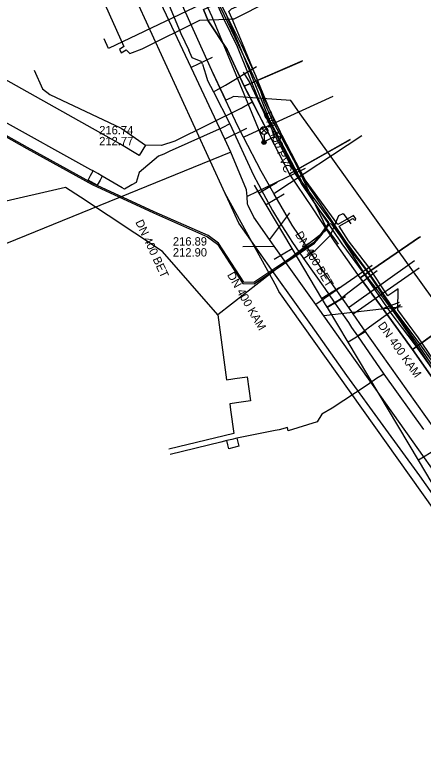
# Model space of a CAD drawing. Extents: x -595540 to -593988, y -1160850 to -1159202.
# Drawn here: x -595348.9 to -595309.8, y -1160464.7 to -1160393 of the extents above; entities that cross this region are included whole.
import ezdxf

# ---------------------------------------------------------------- set-up
doc = ezdxf.new("R2010")
doc.units = 0
for name, color, linetype in [('BKOM-ODVODNENI_trasa sítě', 7, 'Continuous'), ('BVK-JEDNOTNA_popisy', 7, 'Continuous'), ('BVK-JEDNOTNA_trasa sítě', 7, 'Continuous'), ('BVK-KANALIZACE_ vyřazená trasa sítě', 7, 'Continuous'), ('BVK-KANALIZACE_popisy zrušené sítě', 7, 'Continuous'), ('BVK-VODOVOD_trasa sítě', 7, 'Continuous'), ('BVK-VODOVOD_trasa zrušené sítě', 7, 'Continuous'), ('CETIN_kabel podzemní', 7, 'Continuous'), ('DESTOVA_trasa neprovozované sítě', 7, 'Continuous'), ('DSP-SDEL-VODAFONE_kabel', 7, 'Continuous'), ('DSP-TSB_kabel VO', 7, 'Continuous'), ('EON-NN_kabel', 7, 'Continuous'), ('EON-VN_kabel', 7, 'Continuous'), ('INNOGY-NTL_trasa sítě', 7, 'Continuous'), ('INNOGY-STL_trasa sítě', 7, 'Continuous'), ('JEDNOTNA_trasa neprovozované sítě', 7, 'Continuous'), ('TSB_kabel VO', 7, 'Continuous'), ('TSB_lampy VO', 7, 'Continuous')]:
    doc.layers.add(name, color=color, linetype=linetype)

msp = doc.modelspace()

# ---------------------------------------------------------------- linework, layer by layer
at = {"layer": 'BKOM-ODVODNENI_trasa sítě'}
for points in [[(-595322.61, -1160411.93), (-595324.52, -1160414.46)], [(-595327.1, -1160415.16), (-595324.07, -1160415.1)]]:
    msp.add_lwpolyline(points, dxfattribs=at)
at = {"layer": 'BVK-JEDNOTNA_popisy'}
for p, q in [((-595340.859, -1160404.515), (-595340.859, -1160404.515)), ((-595333.795, -1160415.179), (-595333.795, -1160415.179))]:
    msp.add_line(p, q, dxfattribs=at)
at = {"layer": 'BVK-JEDNOTNA_trasa sítě'}
for p, q in [((-595328.24, -1160406.09), (-595377.29, -1160426.05)), ((-595326.72, -1160409.725), (-595328.24, -1160406.09)), ((-595326.03, -1160412.34), (-595326.57, -1160411.23))]:
    msp.add_line(p, q, dxfattribs=at)
for points in [[(-595328.24, -1160406.09), (-595328.825, -1160404.845), (-595332.04, -1160398.001), (-595334.935, -1160391.838), (-595338.893, -1160383.411), (-595339.54, -1160382.035), (-595341.686, -1160377.466), (-595342.001, -1160376.795), (-595345.106, -1160370.037)], [(-595326.57, -1160411.23), (-595326.64, -1160411.08), (-595326.68, -1160410.36), (-595326.72, -1160409.725)], [(-595306.946, -1160439.242), (-595309.671, -1160435.4), (-595319.319, -1160421.8), (-595320.092, -1160420.711), (-595324.071, -1160415.101), (-595324.524, -1160414.463), (-595326.03, -1160412.34)]]:
    msp.add_lwpolyline(points, dxfattribs=at)
at = {"layer": 'BVK-KANALIZACE_ vyřazená trasa sítě'}
for p, q in [((-595323.798, -1160408.997), (-595325.516, -1160410.021)), ((-595324.069, -1160416.353), (-595322.351, -1160415.329)), ((-595317.78, -1160419.089), (-595319.498, -1160420.113)), ((-595317.248, -1160419.982), (-595318.966, -1160421.006)), ((-595308.536, -1160434.592), (-595310.254, -1160435.616))]:
    msp.add_line(p, q, dxfattribs=at)
msp.add_lwpolyline([(-595307.58, -1160440.1), (-595308.927, -1160437.841), (-595310.254, -1160435.616), (-595316.999, -1160424.304), (-595318.966, -1160421.006), (-595319.002, -1160420.946), (-595319.498, -1160420.113), (-595322.351, -1160415.329), (-595324.85, -1160411.138), (-595325.516, -1160410.021), (-595325.962, -1160409.273)], dxfattribs=at)
at = {"layer": 'BVK-VODOVOD_trasa sítě'}
msp.add_line((-595328.79, -1160410.05), (-595380.702, -1160296.931), dxfattribs=at)
for points in [[(-595330.06, -1160398.27), (-595332.577, -1160392.688), (-595336.907, -1160383.216)], [(-595329.46, -1160399.57), (-595329.93, -1160398.56), (-595330.06, -1160398.27)], [(-595284.43, -1160466.65), (-595287.32, -1160462.6), (-595287.93, -1160461.73), (-595291.37, -1160456.9), (-595294.12, -1160453.07), (-595294.83, -1160452.08), (-595298.19, -1160447.4), (-595301.76, -1160442.4), (-595302.99, -1160440.66), (-595305.23, -1160437.52), (-595306.04, -1160436.38), (-595308.69, -1160432.65), (-595312.13, -1160427.79), (-595315.59, -1160422.93), (-595316.5, -1160421.61), (-595316.94, -1160420.99), (-595319.01, -1160418.05), (-595322.35, -1160413.09), (-595324.1, -1160410.07), (-595325.34, -1160407.94), (-595327.02, -1160404.66), (-595327.56, -1160403.62), (-595329.46, -1160399.57)], [(-595327.02, -1160404.66), (-595326.91, -1160404.61), (-595318.43, -1160400.75)], [(-595324.1, -1160410.07), (-595324.02, -1160410.01), (-595315.69, -1160404.51)], [(-595273.98, -1160488.26), (-595275.64, -1160485.83), (-595282.54, -1160476.07), (-595285.98, -1160471.31), (-595289.45, -1160466.4), (-595292.92, -1160461.56), (-595296.39, -1160456.7), (-595299.81, -1160451.78), (-595303.24, -1160446.83), (-595306.71, -1160441.98), (-595310.13, -1160437.14), (-595313.63, -1160432.31), (-595317.11, -1160427.51), (-595320.57, -1160422.61), (-595323.95, -1160417.9), (-595327.48, -1160412.92), (-595328.53, -1160410.62), (-595328.79, -1160410.05)], [(-595316.94, -1160420.99), (-595316.85, -1160420.92), (-595310.64, -1160416.49)], [(-595316.5, -1160421.61), (-595316.411, -1160421.547), (-595310.18, -1160417.2)]]:
    msp.add_lwpolyline(points, dxfattribs=at)
at = {"layer": 'BVK-VODOVOD_trasa zrušené sítě'}
msp.add_line((-595328.918, -1160400.693), (-595330.06, -1160398.27), dxfattribs=at)
for points in [[(-595328.204, -1160400.881), (-595328.724, -1160401.117), (-595328.918, -1160400.693)], [(-595268.675, -1160487.322), (-595268.988, -1160486.907), (-595269.262, -1160486.546), (-595268.388, -1160485.892), (-595265.8, -1160480.181), (-595267.875, -1160477.288), (-595281.437, -1160458.383), (-595288.694, -1160448.267), (-595292.619, -1160442.796), (-595297.63, -1160435.81), (-595299.919, -1160432.62), (-595310.873, -1160417.35), (-595318.612, -1160406.561), (-595321.415, -1160402.654), (-595322.498, -1160401.145), (-595327.972, -1160400.775), (-595328.204, -1160400.881)], [(-595237.224, -1160540.826), (-595237.678, -1160540.24), (-595323.624, -1160419.463), (-595323.813, -1160419.04), (-595328.79, -1160410.05)]]:
    msp.add_lwpolyline(points, dxfattribs=at)
at = {"layer": 'CETIN_kabel podzemní'}
for points in [[(-595330.85, -1160392.42), (-595330.41, -1160393.51), (-595328.6, -1160396.27), (-595326.95, -1160399.78)], [(-595336.43, -1160405.42), (-595337.04, -1160406.43), (-595338.88, -1160405.32), (-595350.09, -1160399.02), (-595353.91, -1160394.84), (-595354.16, -1160394.43)], [(-595321.37, -1160397.36), (-595326.95, -1160399.78)], [(-595347.1, -1160398.24), (-595346.29, -1160400.02), (-595345.6, -1160400.58), (-595338.74, -1160403.8), (-595336.43, -1160405.42)], [(-595326.95, -1160399.78), (-595326.17, -1160401.28)], [(-595326.17, -1160401.28), (-595327.23, -1160401.88), (-595333.62, -1160405.05), (-595334.87, -1160405.48), (-595336.43, -1160405.42)], [(-595325.26, -1160403.03), (-595326.17, -1160401.28)], [(-595322.6, -1160408.17), (-595325.26, -1160403.03)], [(-595316.8, -1160404.89), (-595322.6, -1160408.17)], [(-595315.84, -1160418.16), (-595318.26, -1160414.7), (-595320.4, -1160411.45), (-595322.6, -1160408.17)], [(-595310.15, -1160414.24), (-595315.84, -1160418.16)], [(-595315.84, -1160418.16), (-595313.08, -1160421.88), (-595311.09, -1160424.68), (-595310.81, -1160425.01)], [(-595305.23, -1160420.99), (-595310.81, -1160425.01)], [(-595310.81, -1160425.01), (-595307.36, -1160429.93)]]:
    msp.add_lwpolyline(points, dxfattribs=at)
at = {"layer": 'DESTOVA_trasa neprovozované sítě'}
for p, q in [((-595322.61, -1160411.93), (-595324.524, -1160414.463)), ((-595327.1, -1160415.16), (-595324.071, -1160415.101)), ((-595312.11, -1160420.52), (-595313.78, -1160421.16))]:
    msp.add_line(p, q, dxfattribs=at)
at = {"layer": 'DSP-SDEL-VODAFONE_kabel'}
for p, q in [((-595328.595, -1160396.27), (-595330.405, -1160393.512)), ((-595326.95, -1160399.783), (-595321.389, -1160397.372)), ((-595327.227, -1160401.877), (-595326.11, -1160401.251)), ((-595322.599, -1160408.165), (-595316.774, -1160404.874)), ((-595315.84, -1160418.162), (-595318.264, -1160414.696)), ((-595310.808, -1160425.008), (-595305.156, -1160420.936)), ((-595311.089, -1160424.68), (-595313.077, -1160421.875))]:
    msp.add_line(p, q, dxfattribs=at)
for points in [[(-595330.405, -1160393.512), (-595330.848, -1160392.416), (-595325.002, -1160389.729)], [(-595307.05, -1160430.333), (-595310.808, -1160425.008), (-595313.077, -1160421.875), (-595315.84, -1160418.162), (-595318.264, -1160414.696), (-595320.395, -1160411.453), (-595322.599, -1160408.165), (-595326.95, -1160399.783), (-595328.595, -1160396.27), (-595330.405, -1160393.512), (-595330.848, -1160392.416)], [(-595318.264, -1160414.696), (-595320.395, -1160411.453), (-595322.599, -1160408.165), (-595326.95, -1160399.783), (-595328.595, -1160396.27)], [(-595313.077, -1160421.875), (-595315.84, -1160418.162), (-595310.047, -1160414.173)], [(-595294.725, -1160435.56), (-595300.481, -1160439.445), (-595304.325, -1160434.122), (-595307.05, -1160430.333), (-595307.362, -1160429.929), (-595310.808, -1160425.008), (-595311.089, -1160424.68)]]:
    msp.add_lwpolyline(points, dxfattribs=at)
at = {"layer": 'DSP-TSB_kabel VO'}
msp.add_lwpolyline([(-595324.001, -1160404.559), (-595326.48, -1160399.3), (-595327.02, -1160398.42)], dxfattribs=at)
at = {"layer": 'EON-NN_kabel'}
for points in [[(-595348.36, -1160373.78), (-595348.14, -1160374.38), (-595347.884, -1160374.838), (-595345.934, -1160379.361), (-595345.24, -1160380.935), (-595338.485, -1160395.982), (-595338.913, -1160396.251), (-595338.789, -1160396.501), (-595338.745, -1160396.591), (-595338.268, -1160396.3), (-595337.935, -1160396.639), (-595336.731, -1160396.186), (-595331.195, -1160393.441), (-595328.49, -1160393.348), (-595328.113, -1160393.335), (-595327.908, -1160393.328), (-595324.549, -1160391.638), (-595324.123, -1160391.622)], [(-595304.274, -1160432.638), (-595310.251, -1160423.893), (-595312.216, -1160421.222), (-595312.21, -1160419.215), (-595312.508, -1160419.416), (-595313.178, -1160419.888), (-595315.002, -1160417.117), (-595316.968, -1160414.617), (-595317.85, -1160413.207), (-595316.53, -1160412.445), (-595316.408, -1160412.604), (-595316.27, -1160412.62), (-595316.25, -1160412.482), (-595316.478, -1160412.183), (-595317.964, -1160413.041), (-595321.11, -1160408.748), (-595324.173, -1160402.857), (-595327.108, -1160395.691), (-595328.113, -1160393.335), (-595328.418, -1160392.62), (-595328.183, -1160392.378), (-595325.601, -1160391.229), (-595324.244, -1160391.376)], [(-595304.507, -1160432.966), (-595310.538, -1160424.172), (-595312.511, -1160421.443), (-595315.274, -1160417.38), (-595317.263, -1160414.839), (-595318.074, -1160413.479), (-595321.413, -1160408.973), (-595324.496, -1160403.061), (-595327.418, -1160395.887), (-595328.49, -1160393.348), (-595328.727, -1160392.786)]]:
    msp.add_lwpolyline(points, dxfattribs=at)
at = {"layer": 'EON-VN_kabel'}
for points in [[(-595280.437, -1160465.869), (-595293.222, -1160447.996), (-595303.033, -1160434.066), (-595304.576, -1160432.929), (-595310.638, -1160424.467), (-595312.852, -1160421.521), (-595315.519, -1160417.675), (-595317.564, -1160414.9), (-595321.47, -1160409.102), (-595325.437, -1160401.41), (-595327.592, -1160395.996), (-595328.92, -1160393.313), (-595338.948, -1160370.998), (-595340.39, -1160367.57), (-595342.93, -1160361.937), (-595346.058, -1160355.266), (-595351.584, -1160342.645), (-595353.202, -1160339.276), (-595370.77, -1160299.882), (-595370.959, -1160299.379), (-595371.158, -1160298.66)], [(-595370.397, -1160299.751), (-595352.837, -1160339.129), (-595351.211, -1160342.507), (-595345.692, -1160355.108), (-595342.534, -1160361.838), (-595340.02, -1160367.428), (-595338.59, -1160370.821), (-595337.705, -1160372.91), (-595332.02, -1160385.765), (-595329.856, -1160390.552), (-595328.558, -1160393.154), (-595327.247, -1160395.794), (-595325.835, -1160398.819), (-595325.067, -1160401.258), (-595324.266, -1160403.021), (-595321.115, -1160408.915), (-595317.253, -1160414.654), (-595315.174, -1160417.476), (-595312.516, -1160421.313), (-595310.299, -1160424.262), (-595304.314, -1160432.661)]]:
    msp.add_lwpolyline(points, dxfattribs=at)
at = {"layer": 'INNOGY-NTL_trasa sítě'}
for points in [[(-595359.5, -1160325.82), (-595352.09, -1160342.34), (-595349.51, -1160348.09), (-595346.36, -1160355.09), (-595345.4, -1160357.23), (-595342.26, -1160364.24), (-595342.17, -1160364.44), (-595339.32, -1160370.78), (-595336.38, -1160377.34), (-595335.093, -1160380.018), (-595333.9, -1160382.5), (-595333.82, -1160382.68), (-595329.7, -1160391.24), (-595329.62, -1160391.41), (-595326.12, -1160398.71), (-595321.34, -1160408.65), (-595319.01, -1160413.5), (-595318.39, -1160414.27), (-595317.932, -1160414.933)], [(-595329.7, -1160391.24), (-595339.96, -1160396.16), (-595340.37, -1160395.25)], [(-595329.49, -1160421.68), (-595334.78, -1160415.61), (-595342.66, -1160410.43), (-595344.08, -1160409.49), (-595370.21, -1160415.49), (-595389, -1160419.96), (-595428.87, -1160429.41)], [(-595319.01, -1160413.5), (-595329.49, -1160421.68)], [(-595329.49, -1160421.68), (-595328.65, -1160427.91)], [(-595328.06, -1160427.83), (-595327.86, -1160427.8), (-595326.67, -1160427.64), (-595326.36, -1160429.95), (-595327.26, -1160430.07), (-595328.34, -1160430.22), (-595328.26, -1160430.81), (-595327.96, -1160433.07), (-595334.18, -1160434.58)], [(-595328.65, -1160427.91), (-595328.06, -1160427.83)]]:
    msp.add_lwpolyline(points, dxfattribs=at)
at = {"layer": 'INNOGY-STL_trasa sítě'}
for points in [[(-595428.61, -1160186.86), (-595427.102, -1160189.809), (-595426.677, -1160190.675), (-595426.272, -1160191.572), (-595399.64, -1160248.2), (-595379.47, -1160292.3), (-595352.76, -1160350.74), (-595343.87, -1160370.55), (-595343.73, -1160370.85), (-595343.6, -1160371.12), (-595337.21, -1160384.65), (-595333.046, -1160394.737), (-595332.279, -1160396.328)], [(-595341.65, -1160407.79), (-595359.4, -1160397.97), (-595360.64, -1160398.64), (-595366.39, -1160394.09), (-595367.91, -1160394.28)], [(-595330.954, -1160397.677), (-595331.094, -1160397.41), (-595331.932, -1160397.05), (-595332.279, -1160396.328)], [(-595330.954, -1160397.677), (-595330.636, -1160398.683)], [(-595329.91, -1160400.307), (-595329.68, -1160400.18), (-595328.747, -1160399.669), (-595325.783, -1160397.908)], [(-595330.636, -1160398.683), (-595330.463, -1160399.231), (-595329.91, -1160400.307), (-595328.318, -1160403.399), (-595326.058, -1160408.323), (-595325.104, -1160410.112), (-595324.259, -1160411.706), (-595323.51, -1160412.918), (-595322.56, -1160414.407), (-595322.4, -1160414.658), (-595321.256, -1160416.29), (-595319.228, -1160419.181), (-595318.4, -1160420.393), (-595318.272, -1160420.573), (-595317.816, -1160421.219), (-595316.971, -1160422.436), (-595316.66, -1160422.895), (-595316.1, -1160423.691), (-595313.573, -1160427.371), (-595309.766, -1160432.684)], [(-595328.318, -1160403.399), (-595329.064, -1160403.756), (-595334.143, -1160406.032), (-595334.668, -1160406.283)], [(-595334.668, -1160406.283), (-595335.157, -1160406.501), (-595337.037, -1160408.044), (-595337.329, -1160409.014), (-595337.714, -1160409.236)], [(-595340.57, -1160408.39), (-595340.78, -1160408.78), (-595341.05, -1160409.26), (-595341.93, -1160408.78), (-595341.68, -1160408.34), (-595341.44, -1160407.9)], [(-595341, -1160408.15), (-595341.44, -1160407.9), (-595341.65, -1160407.79)], [(-595340.57, -1160408.39), (-595341, -1160408.15)], [(-595337.714, -1160409.236), (-595338.44, -1160409.639), (-595338.663, -1160409.536), (-595340.57, -1160408.39)], [(-595321.256, -1160416.29), (-595320.886, -1160416.052), (-595320.151, -1160415.54), (-595318.674, -1160414.044), (-595317.87, -1160412.179), (-595317.478, -1160411.97), (-595316.744, -1160412.968)], [(-595318.272, -1160420.573), (-595317.896, -1160420.284), (-595317.005, -1160419.601), (-595314.195, -1160417.444)], [(-595316.1, -1160423.691), (-595315.788, -1160423.467), (-595314.94, -1160422.859), (-595311.958, -1160420.718)], [(-595313.573, -1160427.371), (-595314.265, -1160427.81), (-595315.164, -1160428.444), (-595318.53, -1160430.648), (-595319.511, -1160431.23)], [(-595319.511, -1160431.23), (-595319.951, -1160431.948), (-595322.726, -1160432.8), (-595322.808, -1160432.5), (-595323.59, -1160432.701)], [(-595323.59, -1160432.701), (-595323.984, -1160432.795), (-595327.65, -1160433.51), (-595328.13, -1160433.63)], [(-595327.65, -1160433.51), (-595327.56, -1160433.9), (-595327.46, -1160434.29), (-595328.43, -1160434.53), (-595328.53, -1160434.14), (-595328.62, -1160433.75)], [(-595328.13, -1160433.63), (-595328.62, -1160433.75), (-595329.2, -1160433.89), (-595334.06, -1160435.07)]]:
    msp.add_lwpolyline(points, dxfattribs=at)
at = {"layer": 'JEDNOTNA_trasa neprovozované sítě'}
for p, q in [((-595330.013, -1160397.029), (-595332.04, -1160398.001)), ((-595326.743, -1160403.845), (-595328.825, -1160404.845)), ((-595321.108, -1160407.661), (-595326.68, -1160410.36)), ((-595323.132, -1160410.114), (-595324.85, -1160411.138)), ((-595314.7, -1160416.95), (-595320.092, -1160420.711)), ((-595317.284, -1160419.922), (-595319.002, -1160420.946)), ((-595315.281, -1160423.28), (-595316.999, -1160424.304))]:
    msp.add_line(p, q, dxfattribs=at)
msp.add_lwpolyline([(-595311.82, -1160420.93), (-595313.78, -1160421.16), (-595319.319, -1160421.8)], dxfattribs=at)
at = {"layer": 'TSB_kabel VO'}
for points in [[(-595363.96, -1160319.12), (-595355.99, -1160336.2), (-595353.36, -1160341.91), (-595353.31, -1160343.43), (-595351.75, -1160345.11), (-595339.66, -1160372.48), (-595339.824, -1160373.324), (-595337.18, -1160377.62), (-595330.07, -1160393.1), (-595325.087, -1160405.16)], [(-595325.075, -1160405.128), (-595324.001, -1160404.559), (-595322.06, -1160408.17), (-595319.79, -1160411.6), (-595318.857, -1160412.879), (-595319.667, -1160414.023), (-595320.29, -1160414.745), (-595326.047, -1160418.599), (-595327.007, -1160418.571), (-595329.435, -1160414.838), (-595330.419, -1160414.098), (-595335.595, -1160411.815), (-595341.473, -1160409.106), (-595347.731, -1160405.658), (-595355.42, -1160401.338), (-595359.695, -1160398.709), (-595359.987, -1160398.731)], [(-595359.81, -1160398.838), (-595359.725, -1160398.831), (-595355.48, -1160401.442), (-595347.789, -1160405.762), (-595341.527, -1160409.214), (-595335.645, -1160411.925), (-595330.481, -1160414.202), (-595329.525, -1160414.922), (-595327.073, -1160418.689), (-595326.013, -1160418.721), (-595320.21, -1160414.835), (-595319.573, -1160414.097), (-595318.761, -1160412.951), (-595318.59, -1160413.01), (-595317.58, -1160414.38), (-595315.47, -1160417.74), (-595314.2, -1160419.33), (-595312.57, -1160421.51), (-595311.96, -1160422.36), (-595308.56, -1160427.44)]]:
    msp.add_lwpolyline(points, dxfattribs=at)
at = {"layer": 'TSB_lampy VO'}
for p, q in [((-595325.32, -1160404.294), (-595324.79, -1160403.764)), ((-595325.32, -1160403.764), (-595324.79, -1160404.294)), ((-595325.32, -1160404.294), (-595324.79, -1160403.764)), ((-595325.32, -1160403.764), (-595324.79, -1160404.294)), ((-595325.055, -1160404.404), (-595325.055, -1160405.154)), ((-595325.055, -1160404.404), (-595325.055, -1160405.154))]:
    msp.add_line(p, q, dxfattribs=at)
for centre, radius in [((-595325.055, -1160404.029), 0.375), ((-595325.055, -1160404.029), 0.375), ((-595325.055, -1160405.154), 0.2), ((-595325.055, -1160405.154), 0.2), ((-595325.055, -1160405.154), 0.145), ((-595325.055, -1160405.154), 0.145), ((-595325.055, -1160405.154), 0.0876), ((-595325.055, -1160405.154), 0.0876)]:
    msp.add_circle(centre, radius, dxfattribs=at)

# ---------------------------------------------------------------- texts
at = {"layer": 'BVK-JEDNOTNA_popisy'}
for s, rotation, p in [('DN 400 PVC', 289.41613, (-595325.121, -1160402.386)), ('DN 400 BET', 295, (-595337.412, -1160412.795)), ('DN 400 KAM', 300, (-595328.623, -1160417.866)), ('DN 400 KAM', 305.45697, (-595314.175, -1160422.712))]:
    msp.add_text(s, height=0.8, rotation=rotation, dxfattribs=at).set_placement(p)
for s, p in [('216.74', (-595340.859, -1160404.39)), ('212.77', (-595340.859, -1160405.44)), ('216.89', (-595333.795, -1160415.054)), ('212.90', (-595333.795, -1160416.104))]:
    msp.add_text(s, height=0.8, dxfattribs=at).set_placement(p)
at = {"layer": 'BVK-KANALIZACE_popisy zrušené sítě'}
msp.add_text('DN 400 BET', height=0.8, rotation=300.81227, dxfattribs=at).set_placement((-595322.107, -1160413.981))

doc.saveas('drawing.dxf')
